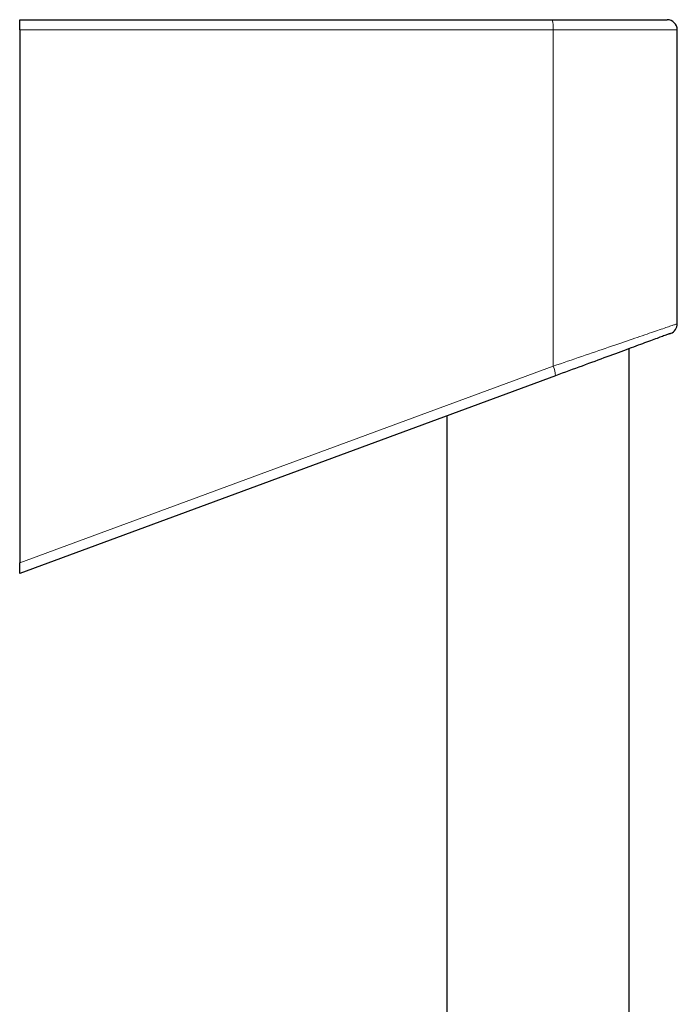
# Model space of a CAD drawing. Header units: millimetres. Extents: x 8 to 969, y 12 to 960.
# Tile 349 of 349: x 588 to 652, y 864 to 960. Entities that reach past the tile are written whole.
import ezdxf

# ---------------------------------------------------------------- set-up
doc = ezdxf.new("R2010")
doc.units = ezdxf.units.MM

msp = doc.modelspace()

# ---------------------------------------------------------------- linework, layer by layer
at = {"color": 7, "linetype": 'Continuous', "lineweight": 30}
for p, q in [((587.831, 959.824), (639.714, 959.824)), ((587.831, 958.824), (587.831, 959.824)), ((639.714, 959.824), (650.927, 959.824)), ((587.831, 958.824), (587.831, 906.85)), ((651.927, 930.178), (651.927, 958.824)), ((647.251, 635.566), (647.251, 927.755)), ((640.061, 925.101), (587.831, 905.824)), ((629.451, 921.185), (629.451, 635.778)), ((587.831, 905.824), (587.831, 906.85))]:
    msp.add_line(p, q, dxfattribs=at)
at = {"color": 252, "linetype": 'Continuous', "lineweight": 0}
for p, q in [((639.823, 958.824), (587.831, 958.824)), ((639.823, 958.824), (639.823, 926.039)), ((651.927, 958.824), (639.823, 958.824)), ((587.831, 906.85), (639.823, 926.039))]:
    msp.add_line(p, q, dxfattribs=at)
at = {"color": 252, "linetype": 'Continuous', "lineweight": 0, "flags": 128}
msp.add_lwpolyline([(639.823, 926.039), (640.178, 926.16), (640.532, 926.281), (640.884, 926.402), (641.234, 926.522), (641.583, 926.641), (641.929, 926.759), (642.273, 926.877), (642.614, 926.993), (642.952, 927.109), (643.287, 927.223), (643.618, 927.337), (643.946, 927.449), (644.27, 927.56), (644.59, 927.669), (644.905, 927.777), (645.216, 927.883), (645.522, 927.988), (645.823, 928.091), (646.119, 928.192), (646.41, 928.291), (646.695, 928.389), (646.974, 928.484), (647.247, 928.578), (647.514, 928.669), (647.775, 928.758), (648.029, 928.845), (648.277, 928.929), (648.517, 929.012), (648.751, 929.092), (648.977, 929.169), (649.196, 929.244), (649.407, 929.316), (649.611, 929.386), (649.807, 929.453), (649.995, 929.517), (650.175, 929.578), (650.346, 929.637), (650.51, 929.693), (650.665, 929.746), (650.811, 929.796), (650.949, 929.843), (651.078, 929.887), (651.198, 929.928), (651.309, 929.966), (651.411, 930.001), (651.504, 930.033), (651.588, 930.062), (651.663, 930.087), (651.729, 930.11), (651.785, 930.129), (651.832, 930.145), (651.869, 930.158), (651.898, 930.167), (651.917, 930.174), (651.926, 930.177), (651.927, 930.178)], dxfattribs=at)
at = {"color": 7, "linetype": 'Continuous', "lineweight": 30, "flags": 128}
msp.add_lwpolyline([(651.273, 929.239), (651.272, 929.239), (651.264, 929.236), (651.246, 929.229), (651.22, 929.22), (651.185, 929.207), (651.142, 929.191), (651.089, 929.171), (651.029, 929.149), (650.959, 929.123), (650.882, 929.095), (650.795, 929.063), (650.701, 929.028), (650.598, 928.99), (650.486, 928.949), (650.367, 928.905), (650.239, 928.858), (650.104, 928.808), (649.96, 928.755), (649.809, 928.699), (649.65, 928.64), (649.483, 928.579), (649.309, 928.514), (649.128, 928.447), (648.939, 928.378), (648.743, 928.306), (648.541, 928.231), (648.331, 928.153), (648.115, 928.074), (647.892, 927.991), (647.663, 927.907), (647.427, 927.82), (647.186, 927.731), (646.938, 927.639), (646.685, 927.546), (646.427, 927.451), (646.163, 927.353), (645.893, 927.254), (645.619, 927.153), (645.34, 927.05), (645.057, 926.945), (644.769, 926.839), (644.476, 926.731), (644.18, 926.621), (643.88, 926.511), (643.576, 926.399), (643.269, 926.285), (642.959, 926.171), (642.646, 926.055), (642.33, 925.939), (642.012, 925.821), (641.691, 925.703), (641.368, 925.584), (641.043, 925.464), (640.717, 925.343), (640.39, 925.222), (640.061, 925.101)], dxfattribs=at)
at = {"color": 252, "linetype": 'Continuous', "lineweight": 0}
for centre, radius, start, end in [((637.436, 959.071), 2.4, 354.09013, 18.28707), ((637.641, 924.987), 2.423, 2.70286, 25.74619)]:
    msp.add_arc(centre, radius, start, end, dxfattribs=at)
at = {"color": 7, "linetype": 'Continuous', "lineweight": 30}
for centre, start, end in [((650.927, 958.824), 0, 90), ((650.927, 930.178), 290.25803, 359.96974)]:
    msp.add_arc(centre, 1, start, end, dxfattribs=at)

doc.saveas('drawing.dxf')
